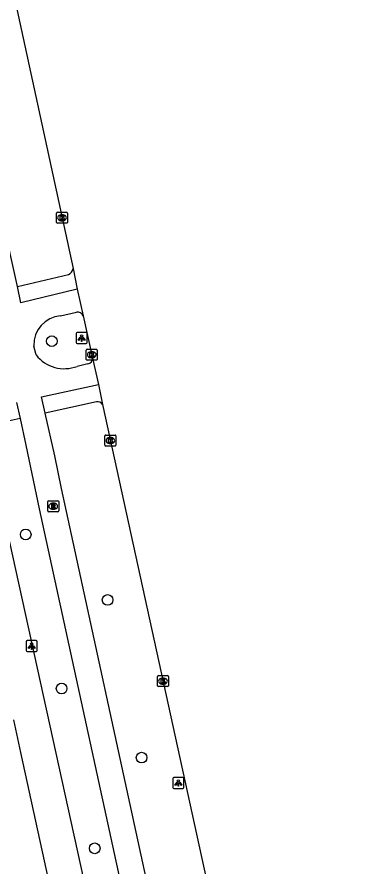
# Model space of a CAD drawing. Extents: x 160037 to 160839, y 385326 to 386441.
# Drawn here: x 160750.1 to 160780.4, y 385673.7 to 385751.5 of the extents above; entities that cross this region are included whole.
import ezdxf

# ---------------------------------------------------------------- set-up
doc = ezdxf.new("R2010")
doc.units = 0
for name, color, linetype in [('IMGEO_Boom', 7, 'Continuous'), ('IMGEO_Fietspad_gesloten', 7, 'Continuous'), ('IMGEO_Kolk', 7, 'Continuous'), ('IMGEO_Lichtpunt', 7, 'Continuous'), ('IMGEO_Rijbaan_lokaal_gesloten', 7, 'Continuous'), ('IMGEO_Rioolput', 7, 'Continuous'), ('IMGEO_Voetpad_open', 7, 'Continuous')]:
    doc.layers.add(name, color=color, linetype=linetype)

msp = doc.modelspace()

# ---------------------------------------------------------------- linework, layer by layer
at = {"layer": 'IMGEO_Boom'}
for centre in [(160753.315, 385721.835), (160750.925, 385704.162), (160758.411, 385698.166), (160754.207, 385690.065), (160761.517, 385683.746), (160757.233, 385675.452)]:
    msp.add_circle(centre, 0.489, dxfattribs=at)
at = {"layer": 'IMGEO_Fietspad_gesloten'}
for points in [[(160750.169, 385726.821), (160749.555, 385729.594), (160740.465, 385771.775)], [(160755.643, 385726.589), (160750.48, 385725.338), (160750.169, 385726.821)], [(160754.112, 385724.167), (160755.575, 385724.475)], [(160751.876, 385720.583), (160751.67, 385721.391)], [(160756.612, 385719.757), (160755.626, 385719.532)], [(160752.714, 385715.259), (160752.378, 385716.73), (160757.574, 385717.881)], [(160750.096, 385716.226), (160750.418, 385714.749)], [(160775.044, 385612.131), (160775.03, 385612.19), (160770.584, 385632.759), (160769.982, 385635.685), (160754.19, 385708.351), (160753.59, 385711.343), (160752.714, 385715.259)], [(160750.418, 385714.749), (160750.95, 385712.317), (160752.149, 385706.509), (160767.671, 385635.207)]]:
    msp.add_lwpolyline(points, dxfattribs=at)
for centre, radius, start, end in [((160754.342, 385721.503), 2.674, 94.93101, 182.39391), ((160755.704, 385723.987), 0.504, 19.89958, 104.78717), ((160754.464, 385722.6), 3.281, 217.93877, 290.74841), ((160756.529, 385720.252), 0.502, 279.49517, 4.19038)]:
    msp.add_arc(centre, radius, start, end, dxfattribs=at)
at = {"layer": 'IMGEO_Kolk'}
for p, q in [((160753.744, 385732.7), (160753.744, 385733.552)), ((160753.819, 385733.626), (160754.671, 385733.626)), ((160754.745, 385733.552), (160754.745, 385732.7)), ((160754.255, 385732.846), (160754.23, 385732.846)), ((160754.232, 385733.406), (160754.257, 385733.406)), ((160754.671, 385732.626), (160753.819, 385732.626)), ((160756.461, 385720.171), (160756.461, 385721.023)), ((160756.536, 385721.097), (160757.388, 385721.097)), ((160757.462, 385721.023), (160757.462, 385720.171)), ((160756.972, 385720.317), (160756.947, 385720.317)), ((160756.949, 385720.877), (160756.974, 385720.877)), ((160757.388, 385720.097), (160756.536, 385720.097)), ((160758.24, 385713.246), (160759.092, 385713.246)), ((160758.165, 385712.32), (160758.165, 385713.172)), ((160758.676, 385712.466), (160758.651, 385712.466)), ((160758.653, 385713.026), (160758.678, 385713.026)), ((160759.166, 385713.172), (160759.166, 385712.32)), ((160759.092, 385712.246), (160758.24, 385712.246)), ((160762.971, 385690.323), (160762.971, 385691.175)), ((160763.046, 385691.249), (160763.898, 385691.249)), ((160763.459, 385691.029), (160763.484, 385691.029)), ((160763.972, 385691.175), (160763.972, 385690.323)), ((160763.898, 385690.249), (160763.046, 385690.249)), ((160763.482, 385690.469), (160763.457, 385690.469))]:
    msp.add_line(p, q, dxfattribs=at)
for points in [[(160753.744, 385732.7), (160753.744, 385733.552)], [(160753.819, 385733.626), (160754.671, 385733.626)], [(160754.745, 385733.552), (160754.745, 385732.7)], [(160754.065, 385733.326), (160754.188, 385733.326), (160754.188, 385733.175), (160754.318, 385733.326), (160754.482, 385733.326), (160754.336, 385733.175), (160754.489, 385732.926), (160754.337, 385732.926), (160754.252, 385733.09), (160754.188, 385733.023), (160754.188, 385732.926), (160754.065, 385732.926), (160754.065, 385733.326)], [(160754.671, 385732.626), (160753.819, 385732.626)], [(160756.461, 385720.171), (160756.461, 385721.023)], [(160756.536, 385721.097), (160757.388, 385721.097)], [(160757.462, 385721.023), (160757.462, 385720.171)], [(160756.782, 385720.797), (160756.905, 385720.797), (160756.905, 385720.646), (160757.035, 385720.797), (160757.199, 385720.797), (160757.053, 385720.646), (160757.206, 385720.397), (160757.054, 385720.397), (160756.969, 385720.561), (160756.905, 385720.494), (160756.905, 385720.397), (160756.782, 385720.397), (160756.782, 385720.797)], [(160757.388, 385720.097), (160756.536, 385720.097)], [(160758.24, 385713.246), (160759.092, 385713.246)], [(160758.165, 385712.32), (160758.165, 385713.172)], [(160758.486, 385712.946), (160758.609, 385712.946), (160758.609, 385712.795), (160758.739, 385712.946), (160758.903, 385712.946), (160758.757, 385712.795), (160758.91, 385712.546), (160758.758, 385712.546), (160758.673, 385712.71), (160758.609, 385712.643), (160758.609, 385712.546), (160758.486, 385712.546), (160758.486, 385712.946)], [(160759.166, 385713.172), (160759.166, 385712.32)], [(160759.092, 385712.246), (160758.24, 385712.246)], [(160762.971, 385690.323), (160762.971, 385691.175)], [(160763.046, 385691.249), (160763.898, 385691.249)], [(160763.292, 385690.949), (160763.415, 385690.949), (160763.415, 385690.798), (160763.545, 385690.949), (160763.709, 385690.949), (160763.563, 385690.798), (160763.716, 385690.549), (160763.564, 385690.549), (160763.479, 385690.713), (160763.415, 385690.646), (160763.415, 385690.549), (160763.292, 385690.549), (160763.292, 385690.949)], [(160763.972, 385691.175), (160763.972, 385690.323)], [(160763.898, 385690.249), (160763.046, 385690.249)]]:
    msp.add_lwpolyline(points, dxfattribs=at)
for centre, start, end in [((160753.821, 385733.55), 91.55205, 178.44795), ((160753.821, 385733.55), 91.55205, 178.44795), ((160754.669, 385733.55), 1.55205, 88.44795), ((160754.669, 385733.55), 1.55205, 88.44795), ((160753.821, 385732.702), 181.55205, 268.44795), ((160753.821, 385732.702), 181.55205, 268.44795), ((160754.669, 385732.702), 271.55205, 358.44795), ((160754.669, 385732.702), 271.55205, 358.44795), ((160756.538, 385721.021), 91.55205, 178.44795), ((160756.538, 385721.021), 91.55205, 178.44795), ((160757.386, 385721.021), 1.55205, 88.44795), ((160757.386, 385721.021), 1.55205, 88.44795), ((160756.538, 385720.173), 181.55205, 268.44795), ((160756.538, 385720.173), 181.55205, 268.44795), ((160757.386, 385720.173), 271.55205, 358.44795), ((160757.386, 385720.173), 271.55205, 358.44795), ((160758.242, 385713.17), 91.55205, 178.44795), ((160758.242, 385713.17), 91.55205, 178.44795), ((160759.09, 385713.17), 1.55205, 88.44795), ((160759.09, 385713.17), 1.55205, 88.44795), ((160758.242, 385712.322), 181.55205, 268.44795), ((160758.242, 385712.322), 181.55205, 268.44795), ((160759.09, 385712.322), 271.55205, 358.44795), ((160759.09, 385712.322), 271.55205, 358.44795), ((160763.048, 385691.173), 91.55205, 178.44795), ((160763.048, 385691.173), 91.55205, 178.44795), ((160763.896, 385691.173), 1.55205, 88.44795), ((160763.896, 385691.173), 1.55205, 88.44795), ((160763.048, 385690.325), 181.55205, 268.44795), ((160763.048, 385690.325), 181.55205, 268.44795), ((160763.896, 385690.325), 271.55205, 358.44795), ((160763.896, 385690.325), 271.55205, 358.44795)]:
    msp.add_arc(centre, 0.0765, start, end, dxfattribs=at)
for centre, major_axis, ratio, start_param, end_param in [((160754.231, 385733.126), (-0.387, 0.002), 0.722429, 4.712389, 7.853982), ((160754.256, 385733.126), (-0.39, 0.002), 0.717154, 1.570796, 4.712389), ((160756.948, 385720.597), (-0.387, 0.002), 0.722429, 4.712389, 7.853982), ((160756.973, 385720.597), (-0.39, 0.002), 0.717154, 1.570796, 4.712389), ((160758.652, 385712.746), (-0.387, 0.002), 0.722429, 4.712389, 7.853982), ((160758.677, 385712.746), (-0.39, 0.002), 0.717154, 1.570796, 4.712389), ((160763.458, 385690.749), (-0.387, 0.002), 0.722429, 4.712389, 7.853982), ((160763.483, 385690.749), (-0.39, 0.002), 0.717154, 1.570796, 4.712389)]:
    msp.add_ellipse(centre, major_axis=major_axis, ratio=ratio, start_param=start_param, end_param=end_param, dxfattribs=at)
at = {"layer": 'IMGEO_Lichtpunt'}
for p, q in [((160756.439, 385722.621), (160755.631, 385722.621)), ((160756.439, 385722.621), (160755.631, 385722.621)), ((160755.537, 385722.526), (160755.537, 385721.719)), ((160755.537, 385722.526), (160755.537, 385721.719)), ((160756.533, 385721.719), (160756.533, 385722.526)), ((160756.533, 385721.719), (160756.533, 385722.526)), ((160755.631, 385721.625), (160756.439, 385721.625)), ((160755.631, 385721.625), (160756.439, 385721.625)), ((160750.974, 385694.351), (160750.974, 385693.544)), ((160750.974, 385694.351), (160750.974, 385693.544)), ((160751.876, 385694.446), (160751.068, 385694.446)), ((160751.876, 385694.446), (160751.068, 385694.446)), ((160751.97, 385693.544), (160751.97, 385694.351)), ((160751.97, 385693.544), (160751.97, 385694.351)), ((160751.068, 385693.45), (160751.876, 385693.45)), ((160751.068, 385693.45), (160751.876, 385693.45)), ((160764.38, 385681.832), (160764.38, 385681.025)), ((160764.38, 385681.832), (160764.38, 385681.025)), ((160765.282, 385681.927), (160764.474, 385681.927)), ((160765.282, 385681.927), (160764.474, 385681.927)), ((160765.376, 385681.025), (160765.376, 385681.832)), ((160765.376, 385681.025), (160765.376, 385681.832)), ((160764.474, 385680.931), (160765.282, 385680.931)), ((160764.474, 385680.931), (160765.282, 385680.931))]:
    msp.add_line(p, q, dxfattribs=at)
for points in [[(160755.911, 385722.19), (160755.95, 385722.162), (160755.762, 385721.9), (160755.724, 385721.927), (160755.911, 385722.19)], [(160756.013, 385722.142), (160756.06, 385722.142), (160756.06, 385721.82), (160756.013, 385721.82), (160756.013, 385722.142)], [(160756.123, 385722.162), (160756.161, 385722.189), (160756.348, 385721.927), (160756.309, 385721.899), (160756.123, 385722.162)], [(160751.348, 385694.015), (160751.387, 385693.987), (160751.199, 385693.725), (160751.161, 385693.752), (160751.348, 385694.015)], [(160751.45, 385693.967), (160751.497, 385693.967), (160751.497, 385693.645), (160751.45, 385693.645), (160751.45, 385693.967)], [(160751.56, 385693.987), (160751.598, 385694.014), (160751.785, 385693.752), (160751.746, 385693.724), (160751.56, 385693.987)], [(160764.754, 385681.496), (160764.793, 385681.468), (160764.605, 385681.206), (160764.567, 385681.233), (160764.754, 385681.496)], [(160764.856, 385681.448), (160764.903, 385681.448), (160764.903, 385681.126), (160764.856, 385681.126), (160764.856, 385681.448)], [(160764.966, 385681.468), (160765.004, 385681.495), (160765.191, 385681.233), (160765.152, 385681.205), (160764.966, 385681.468)]]:
    msp.add_lwpolyline(points, dxfattribs=at)
for centre in [(160756.036, 385722.324), (160751.473, 385694.149), (160764.879, 385681.63)]:
    msp.add_circle(centre, 0.0994, dxfattribs=at)
for centre, start, end in [((160755.631, 385722.526), 90, 180), ((160755.631, 385722.526), 90, 180), ((160756.439, 385722.526), 0, 90), ((160756.439, 385722.526), 0, 90), ((160755.631, 385721.719), 180, 270), ((160755.631, 385721.719), 180, 270), ((160756.439, 385721.719), 270, 0), ((160756.439, 385721.719), 270, 360), ((160751.068, 385694.351), 90, 180), ((160751.068, 385694.351), 90, 180), ((160751.876, 385694.351), 0, 90), ((160751.876, 385694.351), 0, 90), ((160751.068, 385693.544), 180, 270), ((160751.068, 385693.544), 180, 270), ((160751.876, 385693.544), 270, 0), ((160751.876, 385693.544), 270, 360), ((160764.474, 385681.832), 90, 180), ((160764.474, 385681.832), 90, 180), ((160765.282, 385681.832), 0, 90), ((160765.282, 385681.832), 0, 90), ((160764.474, 385681.025), 180, 270), ((160764.474, 385681.025), 180, 270), ((160765.282, 385681.025), 270, 0), ((160765.282, 385681.025), 270, 360)]:
    msp.add_arc(centre, 0.0946, start, end, dxfattribs=at)
at = {"layer": 'IMGEO_Rijbaan_lokaal_gesloten'}
for points in [[(160746.119, 385770.534), (160747.947, 385762.069), (160755.258, 385728.471)], [(160755.258, 385728.471), (160755.643, 385726.589)], [(160755.643, 385726.589), (160756.178, 385724.159)], [(160756.178, 385724.159), (160757.03, 385720.289)], [(160757.03, 385720.289), (160757.574, 385717.881)], [(160757.574, 385717.881), (160757.948, 385716.034)], [(160757.948, 385716.034), (160779.653, 385616.692), (160780.375, 385613.325)]]:
    msp.add_lwpolyline(points, dxfattribs=at)
at = {"layer": 'IMGEO_Rioolput'}
for p, q in [((160752.938, 385706.313), (160752.938, 385707.165)), ((160753.013, 385707.239), (160753.865, 385707.239)), ((160753.426, 385707.019), (160753.451, 385707.019)), ((160753.939, 385707.165), (160753.939, 385706.313)), ((160753.865, 385706.239), (160753.013, 385706.239)), ((160753.449, 385706.459), (160753.424, 385706.459))]:
    msp.add_line(p, q, dxfattribs=at)
for points in [[(160752.938, 385706.313), (160752.938, 385707.165)], [(160753.013, 385707.239), (160753.865, 385707.239)], [(160753.939, 385707.165), (160753.939, 385706.313)], [(160753.865, 385706.239), (160753.013, 385706.239)], [(160753.527, 385706.937), (160753.275, 385706.939), (160753.275, 385706.539)], [(160753.275, 385706.539), (160753.399, 385706.539), (160753.399, 385706.701), (160753.41, 385706.701)], [(160753.453, 385706.858), (160753.399, 385706.858), (160753.399, 385706.777)], [(160753.399, 385706.777), (160753.451, 385706.777)], [(160753.457, 385706.672), (160753.528, 385706.539), (160753.668, 385706.539), (160753.603, 385706.665)]]:
    msp.add_lwpolyline(points, dxfattribs=at)
for centre, radius, start, end in [((160753.015, 385707.163), 0.0765, 91.55205, 178.44795), ((160753.015, 385707.163), 0.0765, 91.55205, 178.44795), ((160753.863, 385707.163), 0.0765, 1.55205, 88.44795), ((160753.863, 385707.163), 0.0765, 1.55205, 88.44795), ((160753.015, 385706.315), 0.0765, 181.55205, 268.44795), ((160753.015, 385706.315), 0.0765, 181.55205, 268.44795), ((160753.409, 385706.648), 0.0533, 26.02933, 88.69889), ((160753.435, 385706.966), 0.19, 274.7715, 282.96867), ((160753.459, 385706.762), 0.0964, 77.00612, 93.18647), ((160753.473, 385706.819), 0.0378, 276.66336, 79.67722), ((160753.526, 385706.827), 0.109, 350.36119, 89.41601), ((160753.524, 385706.827), 0.112, 277.58423, 350.98172), ((160753.508, 385706.612), 0.108, 29.51342, 73.79051), ((160753.863, 385706.315), 0.0765, 271.55205, 358.44795), ((160753.863, 385706.315), 0.0765, 271.55205, 358.44795)]:
    msp.add_arc(centre, radius, start, end, dxfattribs=at)
for centre, major_axis, ratio, start_param, end_param in [((160753.425, 385706.739), (-0.387, 0.002), 0.722429, 4.712389, 7.853982), ((160753.45, 385706.739), (-0.39, 0.002), 0.717154, 1.570796, 4.712389)]:
    msp.add_ellipse(centre, major_axis=major_axis, ratio=ratio, start_param=start_param, end_param=end_param, dxfattribs=at)
at = {"layer": 'IMGEO_Voetpad_open'}
for points in [[(160750.169, 385726.821), (160754.829, 385727.933)], [(160757.393, 385716.283), (160752.714, 385715.259)], [(160750.418, 385714.749), (160747.106, 385714.042), (160747.585, 385711.838), (160748.912, 385705.94), (160756.742, 385670.124), (160764.406, 385634.512), (160767.671, 385635.207)], [(160755.372, 385661.736), (160750.486, 385684.225), (160749.841, 385687.196)]]:
    msp.add_lwpolyline(points, dxfattribs=at)
for centre, radius, start, end in [((160754.623, 385728.537), 0.638, 288.81708, 354.04536), ((160757.517, 385715.817), 0.482, 26.70931, 104.96404)]:
    msp.add_arc(centre, radius, start, end, dxfattribs=at)

doc.saveas('drawing.dxf')
